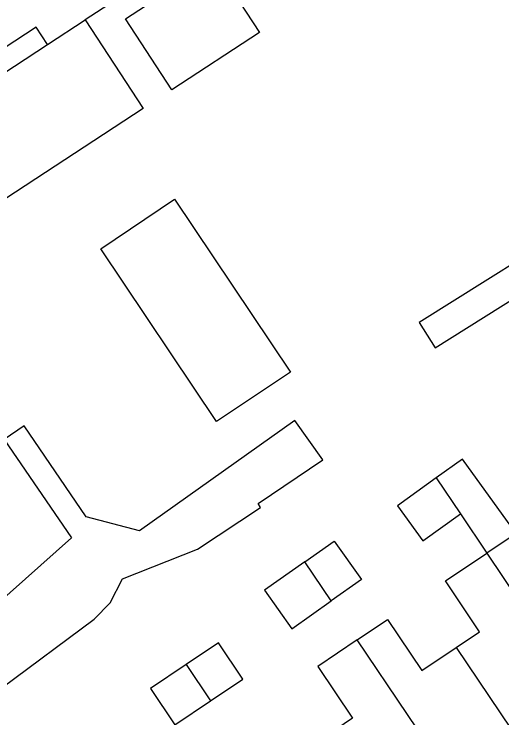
# Model space of a CAD drawing. Extents: x 158352 to 159489, y 383828 to 384597.
# Drawn here: x 158901.5 to 158936.2, y 384167.6 to 384217.6 of the extents above; entities that cross this region are included whole.
import ezdxf

# ---------------------------------------------------------------- set-up
doc = ezdxf.new("R2010")
doc.units = 0
for name, color, linetype in [('IMGEO_Erf', 7, 'Continuous'), ('IMGEO_Pand', 7, 'Continuous'), ('IMGEO_Voetpad_open', 7, 'Continuous')]:
    doc.layers.add(name, color=color, linetype=linetype)

msp = doc.modelspace()

# ---------------------------------------------------------------- linework, layer by layer
at = {"layer": 'IMGEO_Erf'}
msp.add_lwpolyline([(158913.229, 384221.576), (158906.578, 384217.227)], dxfattribs=at)
at = {"layer": 'IMGEO_Pand'}
for points in [[(158912.731, 384212.256), (158909.429, 384217.305), (158915.666, 384221.384), (158918.968, 384216.335), (158912.731, 384212.256)], [(158906.578, 384217.227), (158910.698, 384210.927), (158894.657, 384200.436)], [(158903.898, 384215.474), (158906.578, 384217.227)], [(158894.657, 384200.436), (158890.537, 384206.736), (158903.898, 384215.474)], [(158915.92, 384188.66), (158907.676, 384200.954), (158912.932, 384204.479), (158921.177, 384192.185), (158915.92, 384188.66)], [(158937.224, 384180.707), (158933.41, 384185.998), (158931.546, 384184.655)], [(158931.546, 384184.655), (158928.791, 384182.67), (158930.583, 384180.182), (158933.258, 384182.109)], [(158931.546, 384184.655), (158933.258, 384182.109)], [(158933.258, 384182.109), (158935.141, 384179.308)], [(158937.224, 384180.707), (158935.141, 384179.308)], [(158922.189, 384178.69), (158924.294, 384180.169), (158926.224, 384177.424), (158924.064, 384175.906)], [(158932.968, 384172.604), (158934.63, 384173.72), (158932.202, 384177.334), (158935.141, 384179.308)], [(158935.141, 384179.308), (158942.263, 384168.715)], [(158922.189, 384178.69), (158919.332, 384176.683), (158921.262, 384173.937), (158924.064, 384175.906)], [(158924.064, 384175.906), (158922.189, 384178.69)], [(158925.926, 384173.142), (158928.082, 384174.591), (158930.522, 384170.96), (158932.968, 384172.604)], [(158925.926, 384173.142), (158923.12, 384171.257), (158925.595, 384167.573), (158923.801, 384166.367), (158924.495, 384165.334)], [(158933.069, 384162.537), (158925.926, 384173.142)], [(158915.482, 384168.806), (158917.782, 384170.349), (158916.049, 384172.929), (158913.748, 384171.385)], [(158932.968, 384172.604), (158937.66, 384165.622)], [(158913.748, 384171.385), (158911.211, 384169.682), (158912.944, 384167.102), (158915.482, 384168.806)], [(158913.748, 384171.385), (158915.482, 384168.806)]]:
    msp.add_lwpolyline(points, dxfattribs=at)
at = {"layer": 'IMGEO_Voetpad_open'}
for points in [[(158903.898, 384215.474), (158903.087, 384216.716), (158880.042, 384201.612)], [(158961.437, 384215.4), (158948.662, 384206.821), (158946.272, 384205.215), (158943.226, 384209.75), (158940.311, 384214.091), (158938.32, 384212.669), (158943.028, 384205.234), (158942.435, 384203.284), (158930.336, 384195.705), (158931.464, 384193.904), (158940.958, 384199.85), (158945.987, 384202.726), (158950.289, 384205.339), (158950.159, 384205.525), (158964.25, 384215.304)], [(158894.054, 384164.852), (158907.21, 384174.62), (158908.345, 384175.773), (158909.235, 384177.475), (158914.56, 384179.588), (158919.051, 384182.562), (158918.866, 384182.836), (158923.473, 384185.949), (158921.488, 384188.742), (158910.432, 384180.884), (158906.648, 384181.891), (158902.227, 384188.365), (158900.806, 384187.395), (158905.594, 384180.385), (158894.883, 384170.872), (158891.843, 384168.678)]]:
    msp.add_lwpolyline(points, dxfattribs=at)

doc.saveas('drawing.dxf')
